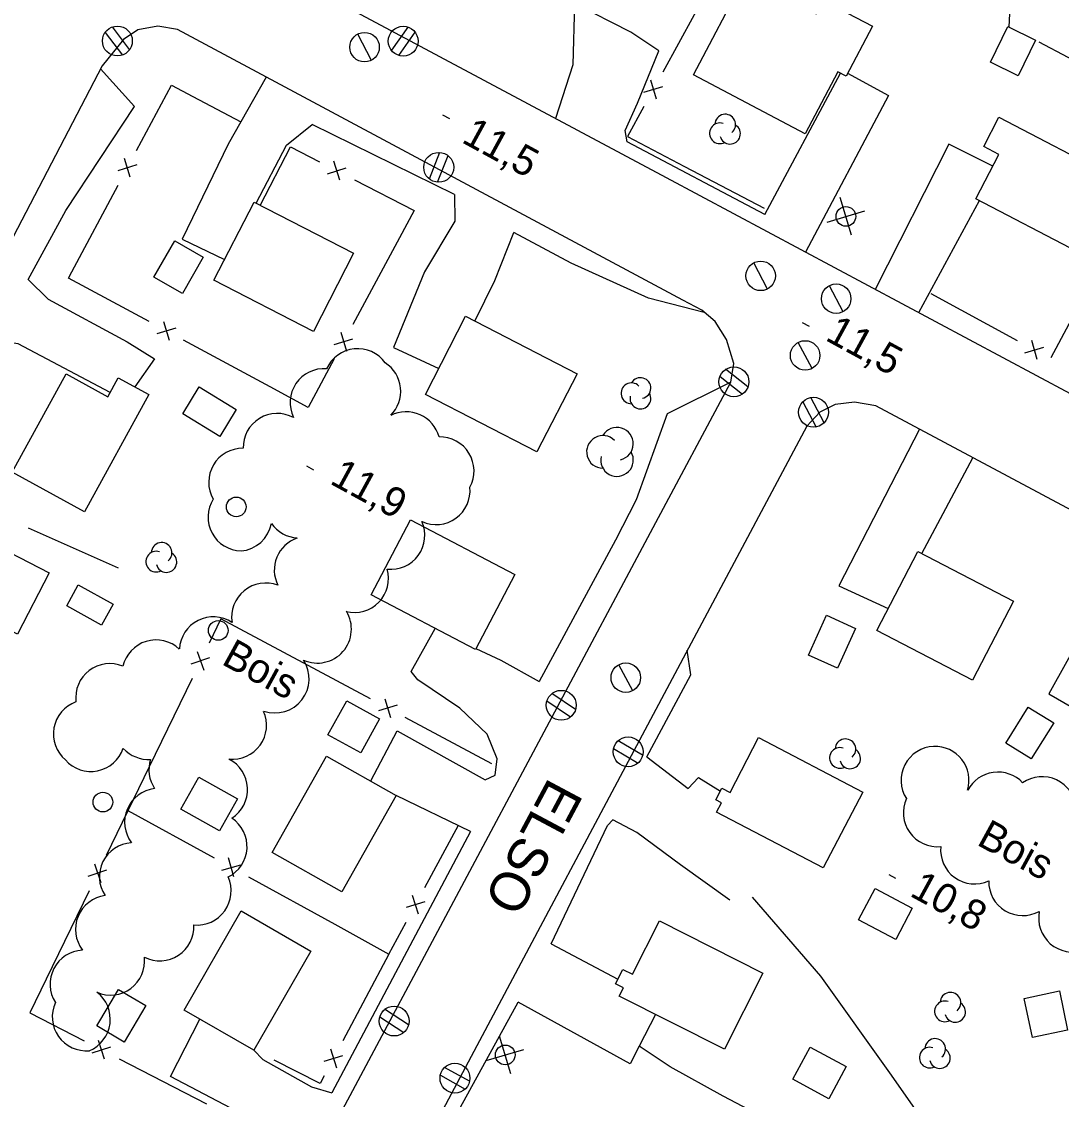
# Model space of a CAD drawing. Extents: x 219136 to 222520, y 5421589 to 5424530.
# Drawn here: x 220838.9 to 220944.6, y 5423633.1 to 5423742.7 of the extents above; entities that cross this region are included whole.
import ezdxf

# ---------------------------------------------------------------- set-up
doc = ezdxf.new("R2010")
doc.units = 0
for name, color, linetype in [('Level 19', 7, 'Continuous'), ('Level 21', 7, 'Continuous'), ('Level 22', 7, 'Continuous'), ('Level 3', 7, 'Continuous'), ('Level 31', 7, 'Continuous'), ('Level 36', 7, 'Continuous'), ('Level 37', 7, 'Continuous'), ('Level 44', 7, 'Continuous')]:
    doc.layers.add(name, color=color, linetype=linetype)

msp = doc.modelspace()

# ---------------------------------------------------------------- linework, layer by layer
at = {"layer": 'Level 19'}
for points in [[(220900.44, 5423730.45), (220900.25, 5423731.62), (220901.51, 5423734.38), (220903.66, 5423739.71), (220900.84, 5423741.61), (220895.1, 5423744.53), (220894.93, 5423738.29), (220893.18, 5423732.82)], [(220863.74, 5423737.04), (220859.87, 5423730.21), (220855.19, 5423720.55), (220859.52, 5423718.49)], [(220914.44, 5423723.06), (220922.16, 5423737.43)], [(220922.87, 5423737.43), (220927.04, 5423735.16), (220918.59, 5423719.23)], [(220862.71, 5423724.2), (220865.82, 5423730.12), (220868.43, 5423732.21)], [(220937.64, 5423727.99), (220933.18, 5423730.22), (220925.66, 5423715.45)], [(220882.89, 5423725.08), (220882.93, 5423722.38), (220879.86, 5423717.23), (220876.69, 5423709.52), (220881.29, 5423707.41)], [(220930.1, 5423713.08), (220936.28, 5423724.47)], [(220884.96, 5423712.23), (220886.99, 5423716.34), (220888.92, 5423721.22)], [(220839.55, 5423716.45), (220841.56, 5423714.45), (220849.6, 5423710.11), (220852.4, 5423708.38), (220850.38, 5423705.54)], [(220847.88, 5423704.97), (220838.53, 5423709.9), (220836.2, 5423710.25)], [(220930.17, 5423701.24), (220921.97, 5423685.3), (220927.01, 5423683.01)], [(220930.41, 5423688.58), (220935.62, 5423698.33)], [(220950.3, 5423690.49), (220950.29, 5423687.23), (220949, 5423684.47), (220943.35, 5423674.31), (220947.26, 5423672.05)], [(220874.37, 5423665.46), (220877.06, 5423670.54), (220886, 5423665.58), (220887.04, 5423666.05), (220887.23, 5423667.7), (220886.2, 5423670.22), (220883.44, 5423672.85), (220879.17, 5423675.75), (220878.5, 5423676.59), (220880.92, 5423680.96)], [(220885.08, 5423678.92), (220887.6, 5423677.74), (220891.5, 5423675.57)], [(220902.46, 5423667.9), (220906.65, 5423664.7), (220907.72, 5423665.82), (220909.94, 5423664.43)], [(220884.53, 5423660.3), (220876.97, 5423663.99)], [(220910.89, 5423653.32), (220905.88, 5423656.94), (220901.42, 5423660.2), (220899, 5423661.5), (220898.45, 5423660.94)], [(220892.72, 5423648.88), (220899.52, 5423645.29)], [(220903.35, 5423641.71), (220901.69, 5423638.48), (220900.77, 5423636.69), (220889.36, 5423642.97)], [(220867, 5423628.6), (220854, 5423635.4), (220857.01, 5423641.23)], [(220862.5, 5423638.08), (220863.41, 5423637.14), (220868.35, 5423634.36), (220870.43, 5423633.75)]]:
    msp.add_lwpolyline(points, dxfattribs=at)
at = {"layer": 'Level 21'}
for points in [[(220948.95, 5423703), (220904.47, 5423726.78), (220853.86, 5423753.84), (220802.2, 5423781.53), (220756.87, 5423805.98), (220752.54, 5423808.02), (220749.08, 5423809.42), (220742.93, 5423811.71), (220736.7, 5423813.64), (220729.21, 5423815.61), (220722.71, 5423817.16), (220715.9, 5423818.25), (220709.13, 5423819.02), (220700.46, 5423819.59), (220693.39, 5423819.74), (220687.57, 5423819.54), (220678.98, 5423818.61), (220672.46, 5423817.66), (220660.87, 5423814.84)], [(220953.33, 5423511.19), (220903.15, 5423538.08), (220853.96, 5423564.44), (220851.04, 5423566.38), (220848.92, 5423568.67), (220847.29, 5423571.01), (220845.81, 5423574.35), (220845.27, 5423577.57), (220845.37, 5423580.96), (220846.22, 5423584.05), (220849.24, 5423590.53), (220872.3, 5423633.47), (220903.1, 5423691.22), (220910.99, 5423706), (220911.29, 5423707.91), (220910.56, 5423710.34), (220909.41, 5423712.18), (220908.03, 5423713.33), (220906.12, 5423714.35), (220854.72, 5423741.87), (220852.71, 5423742.23), (220850.7, 5423741.85), (220849.25, 5423740.87), (220847.05, 5423738.17)], [(220847.05, 5423738.17), (220832.84, 5423710.89), (220820.15, 5423687.31), (220791.3, 5423635.35), (220774.04, 5423605.67), (220761.4, 5423581.73), (220746.34, 5423552.17)], [(220839.55, 5423716.45), (220843.38, 5423723.46), (220850.36, 5423734.04), (220846.89, 5423737.87)], [(220882.89, 5423725.08), (220868.43, 5423732.21)], [(220914.44, 5423723.06), (220900.44, 5423730.45)], [(220908.3, 5423713.11), (220902.62, 5423714.57), (220894.76, 5423718.13), (220888.92, 5423721.22)], [(220910.99, 5423706), (220904.52, 5423702.79), (220901.37, 5423694.05), (220899.27, 5423689.94), (220891.5, 5423675.57)], [(221071.27, 5423625.64), (221041.66, 5423641.48), (221006.06, 5423660.52), (220969.6, 5423680.19), (220925.73, 5423703.61), (220923.56, 5423703.99), (220921.59, 5423703.73), (220920.05, 5423702.96), (220918.74, 5423701.53), (220904.22, 5423674.33), (220884.58, 5423637.42), (220862.67, 5423596.14), (220854.91, 5423581.01), (220854.38, 5423579.1), (220854.49, 5423577.21), (220855.34, 5423575.15), (220856.66, 5423573.38), (220858.05, 5423572.4), (220907.64, 5423546.06)], [(220902.46, 5423667.9), (220906.93, 5423676.24), (220906.57, 5423678.74)], [(220884.53, 5423660.3), (220870.43, 5423633.75)], [(220892.72, 5423648.88), (220898.45, 5423660.94)], [(220880.49, 5423626.78), (220889.36, 5423642.97)]]:
    msp.add_lwpolyline(points, dxfattribs=at)
at = {"layer": 'Level 22'}
for points in [[(220913.17, 5423653.64), (220920.1, 5423645.61), (220927.3, 5423635.52), (220935.42, 5423623.91), (220939.61, 5423617.36), (220941.65, 5423614.06)], [(220938.6, 5423613.65), (220929.78, 5423621.22), (220922.38, 5423626.72), (220916.09, 5423630.32), (220910.21, 5423633.4), (220904.81, 5423636.39), (220901.69, 5423638.48)]]:
    msp.add_lwpolyline(points, dxfattribs=at)
at = {"layer": 'Level 3'}
for p, q in [((220881.69, 5423733.21), (220882.39, 5423732.83)), ((220918.25, 5423712.08), (220918.95, 5423711.7)), ((220867.86, 5423697.49), (220868.56, 5423697.11)), ((220927.05, 5423655.95), (220927.74, 5423655.57))]:
    msp.add_line(p, q, dxfattribs=at)
at = {"layer": 'Level 31'}
for points in [[(220918.56, 5423731.28), (220907.21, 5423737.26), (220912.47, 5423747.26), (220919.67, 5423743.47), (220920.4, 5423744.84), (220925.39, 5423742.21), (220922.72, 5423737.14), (220921.88, 5423737.58)], [(220937.39, 5423738.55), (220939.16, 5423742.17), (220941.99, 5423740.79), (220940.22, 5423737.17)], [(220938.26, 5423732.97), (220950.23, 5423726.74), (220946.33, 5423719.24), (220935.91, 5423724.66), (220938.26, 5423729.18), (220936.71, 5423729.99)], [(220862.51, 5423724.31), (220872.61, 5423719.12), (220868.54, 5423711.18), (220858.43, 5423716.37)], [(220852.33, 5423716.68), (220854.46, 5423720.38), (220857.35, 5423718.72), (220855.22, 5423715.02)], [(220884.03, 5423712.71), (220895.36, 5423706.87), (220891.26, 5423698.93), (220879.93, 5423704.77)], [(220851.81, 5423704.75), (220845.27, 5423692.83), (220837.91, 5423696.87), (220843.39, 5423706.85), (220847.63, 5423704.52), (220848.7, 5423706.46)], [(220856.94, 5423705.52), (220860.7, 5423703.23), (220859.04, 5423700.5), (220855.28, 5423702.79)], [(220878.43, 5423692.01), (220889.02, 5423686.45), (220885.02, 5423678.81), (220874.42, 5423684.37)], [(220834.57, 5423690.28), (220841.67, 5423686.61), (220838.45, 5423680.38), (220831.35, 5423684.05)], [(220935.57, 5423675.72), (220925.85, 5423680.76), (220930, 5423688.79), (220939.73, 5423683.75)], [(220844.64, 5423685.4), (220848.19, 5423683.43), (220847.01, 5423681.29), (220843.46, 5423683.26)], [(220923.68, 5423680.97), (220921.86, 5423676.91), (220918.89, 5423678.24), (220920.71, 5423682.3)], [(220871.93, 5423673.61), (220875.28, 5423671.77), (220873.38, 5423668.3), (220870.02, 5423670.15)], [(220938.96, 5423669.31), (220941.25, 5423672.97), (220943.83, 5423671.36), (220941.55, 5423667.69)], [(220920.38, 5423656.61), (220909.53, 5423662.27), (220910.03, 5423663.22), (220909.46, 5423663.52), (220910.09, 5423664.72), (220910.92, 5423664.29), (220913.82, 5423669.86), (220924.41, 5423664.33)], [(220876.97, 5423663.99), (220871.43, 5423654.19), (220864.36, 5423658.19), (220869.89, 5423667.99)], [(220858.98, 5423660.37), (220855.05, 5423662.57), (220856.88, 5423665.84), (220860.81, 5423663.64)], [(220925.66, 5423654.53), (220929.45, 5423652.52), (220927.76, 5423649.33), (220923.97, 5423651.33)], [(220868.29, 5423648.16), (220862.5, 5423638.08), (220855.41, 5423642.15), (220861.21, 5423652.23)], [(220910.34, 5423638.19), (220899.65, 5423643.58), (220900.07, 5423644.41), (220899.28, 5423644.81), (220900.02, 5423646.28), (220900.99, 5423645.79), (220903.74, 5423651.23), (220914.25, 5423645.92)], [(220846.52, 5423640.54), (220848.71, 5423644.26), (220851.5, 5423642.62), (220849.31, 5423638.9)], [(220944.41, 5423644.1), (220945.25, 5423640.12), (220941.66, 5423639.36), (220940.82, 5423643.34)], [(220919.06, 5423638.39), (220922.72, 5423636.4), (220920.95, 5423633.14), (220917.29, 5423635.13)]]:
    msp.add_lwpolyline(points, close=True, dxfattribs=at)
at = {"layer": 'Level 36'}
for p, q in [((220847.37, 5423741.57), (220849.12, 5423739.26)), ((220849.85, 5423739.83), (220848.1, 5423742.14)), ((220874.46, 5423738.74), (220873.06, 5423741.4)), ((220878.14, 5423742.13), (220876.48, 5423739.76)), ((220877.24, 5423739.25), (220878.9, 5423741.62)), ((220881.38, 5423729.37), (220880.32, 5423726.67)), ((220881.18, 5423726.35), (220882.24, 5423729.05)), ((220923.26, 5423720.95), (220922.13, 5423724.78)), ((220920.78, 5423722.3), (220924.61, 5423723.43)), ((220914.74, 5423715.48), (220913.34, 5423718.14)), ((220922.42, 5423713.16), (220921.02, 5423715.82)), ((220919.26, 5423707.39), (220917.86, 5423710.05)), ((220912.72, 5423705.53), (220910.45, 5423707.33)), ((220909.9, 5423706.59), (220912.17, 5423704.79)), ((220918.32, 5423704), (220919.67, 5423701.43)), ((220920.48, 5423701.88), (220919.13, 5423704.45)), ((220901.02, 5423674.62), (220899.62, 5423677.28)), ((220895.2, 5423672.73), (220892.8, 5423674.36)), ((220892.3, 5423673.59), (220894.7, 5423671.96)), ((220899.08, 5423668.75), (220901.57, 5423667.27)), ((220902.02, 5423668.07), (220899.53, 5423669.55)), ((220875.3, 5423641.45), (220877.73, 5423639.87)), ((220878.22, 5423640.65), (220875.79, 5423642.23)), ((220888.61, 5423635.67), (220887.48, 5423639.5)), ((220886.13, 5423637.02), (220889.96, 5423638.15)), ((220884.42, 5423634.92), (220881.89, 5423636.33)), ((220881.46, 5423635.52), (220883.99, 5423634.11))]:
    msp.add_line(p, q, dxfattribs=at)
for centre, radius in [((220848.61, 5423740.71), 1.52), ((220877.68, 5423740.69), 1.52), ((220873.75, 5423740.08), 1.5), ((220881.29, 5423727.86), 1.52), ((220922.7, 5423722.87), 1), ((220914.03, 5423716.82), 1.5), ((220921.71, 5423714.5), 1.5), ((220918.55, 5423708.73), 1.5), ((220911.31, 5423706.05), 1.52), ((220919.4, 5423702.95), 1.52), ((220860.7, 5423693.33), 1), ((220858.87, 5423680.76), 1), ((220900.31, 5423675.96), 1.5), ((220893.75, 5423673.15), 1.52), ((220900.55, 5423668.42), 1.52), ((220847.14, 5423663.3), 1), ((220876.76, 5423641.04), 1.52), ((220888.05, 5423637.59), 1), ((220882.94, 5423635.23), 1.52)]:
    msp.add_circle(centre, radius, dxfattribs=at)
at = {"layer": 'Level 37'}
for p, q in [((220902.83, 5423736.75), (220903.39, 5423734.83)), ((220902.15, 5423735.51), (220904.07, 5423736.07)), ((220850.59, 5423728.1), (220848.67, 5423727.51)), ((220849.92, 5423726.85), (220849.34, 5423728.76)), ((220871.23, 5423726.56), (220870.62, 5423728.47)), ((220869.97, 5423727.21), (220871.88, 5423727.82)), ((220854.55, 5423711.51), (220852.63, 5423710.94)), ((220853.3, 5423712.18), (220853.87, 5423710.27)), ((220870.65, 5423709.85), (220872.57, 5423710.42)), ((220871.33, 5423711.09), (220871.9, 5423709.17)), ((220940.91, 5423709), (220942.83, 5423709.57)), ((220942.15, 5423708.33), (220941.59, 5423710.25)), ((220856.74, 5423678.63), (220857.4, 5423676.73)), ((220856.12, 5423677.35), (220858.02, 5423678.01)), ((220877.07, 5423673.15), (220875.15, 5423672.57)), ((220875.82, 5423673.82), (220876.4, 5423671.9)), ((220846.27, 5423657.03), (220846.93, 5423655.14)), ((220859.23, 5423656.38), (220861.16, 5423656.94)), ((220860.47, 5423655.7), (220859.92, 5423657.62)), ((220845.65, 5423655.76), (220847.54, 5423656.41)), ((220879.22, 5423651.9), (220878.64, 5423653.82)), ((220879.89, 5423653.15), (220877.97, 5423652.57)), ((220846.05, 5423637.81), (220847.96, 5423638.42)), ((220847.31, 5423637.16), (220846.7, 5423639.07)), ((220870.3, 5423638.2), (220870.88, 5423636.29)), ((220869.63, 5423636.95), (220871.55, 5423637.54))]:
    msp.add_line(p, q, dxfattribs=at)
for points in [[(220939.29, 5423742.11), (220939.46, 5423745.56), (220933.69, 5423748.66)], [(220908.87, 5423746.32), (220904.07, 5423737.54)], [(220951.19, 5423735.9), (220942.36, 5423740.59)], [(220850.57, 5423729.57), (220854.12, 5423736.22), (220856.3, 5423735.07)], [(220856.3, 5423735.07), (220861.16, 5423732.5)], [(220902.15, 5423734.03), (220900.5, 5423731.01), (220906.3, 5423727.96)], [(220863.14, 5423723.99), (220866.21, 5423729.94), (220869.15, 5423728.43)], [(220906.3, 5423727.96), (220914.38, 5423723.72)], [(220843.98, 5423717.22), (220848.69, 5423726.04)], [(220872.71, 5423726.6), (220878.8, 5423723.47), (220877.31, 5423720.7)], [(220877.31, 5423720.7), (220872.56, 5423711.89)], [(220851.83, 5423712.18), (220843.65, 5423716.6), (220843.98, 5423717.22)], [(220943.57, 5423708.53), (220948.3, 5423717.34)], [(220931.33, 5423715.02), (220940.11, 5423710.24)], [(220864.14, 5423705.52), (220855.35, 5423710.27)], [(220870.66, 5423708.37), (220868, 5423703.43), (220864.14, 5423705.52)], [(220848.71, 5423687.11), (220839.57, 5423691.17)], [(220865.53, 5423678.52), (220859.14, 5423681.95), (220857.94, 5423679.48)], [(220874.35, 5423673.8), (220865.53, 5423678.52)], [(220856.2, 5423675.88), (220851.83, 5423666.88)], [(220886.69, 5423667.19), (220877.88, 5423671.91)], [(220851.83, 5423666.88), (220847.47, 5423657.88)], [(220849.68, 5423662.44), (220858.44, 5423657.62)], [(220879.88, 5423654.62), (220883.29, 5423660.97)], [(220861.95, 5423655.69), (220870.71, 5423650.88)], [(220845.73, 5423654.29), (220841.36, 5423645.29)], [(220870.71, 5423650.88), (220876.23, 5423647.84), (220877.98, 5423651.1)], [(220876.23, 5423647.84), (220871.53, 5423639.01)], [(220841.36, 5423645.29), (220839.71, 5423641.88), (220845.23, 5423639.03)], [(220848.79, 5423637.2), (220857.67, 5423632.61)], [(220869.65, 5423635.48), (220869.22, 5423634.67), (220864.56, 5423637.06)]]:
    msp.add_lwpolyline(points, dxfattribs=at)
at = {"layer": 'Level 44'}
for centre, radius, start, end in [((220909.88, 5423731.32), 1.05, 72.005, 297.6935), ((220910.43, 5423732.21), 1.05, 310.1588, 177.6158), ((220910.92, 5423731.28), 1.05, 194.8265, 57.5108), ((220873.04, 5423705.96), 3.46, 35.6952, 155.6952), ((220869.64, 5423703.93), 3.46, 85.8939, 205.8939), ((220873.96, 5423705.08), 3.46, 315.1377, 56.8874), ((220901.8, 5423705.41), 1.06, 282.2692, 149.7262), ((220900.89, 5423704.88), 1.06, 44.1153, 269.8039), ((220901.8, 5423704.36), 1.06, 166.9368, 29.6212), ((220864.86, 5423699.37), 3.46, 61.3434, 181.3434), ((220877.98, 5423699.54), 3.46, 15.1377, 116.8874), ((220897.99, 5423698.92), 1.66, 44.1153, 269.8039), ((220899.42, 5423699.75), 1.66, 282.2692, 149.7262), ((220881.42, 5423696.98), 3.46, 331.5603, 91.5603), ((220861.36, 5423695.83), 3.46, 89.4554, 209.4554), ((220899.42, 5423698.09), 1.66, 166.9368, 29.6212), ((220881.02, 5423694.99), 3.46, 245.6664, 5.6664), ((220861.29, 5423692.3), 3.46, 148.2496, 268.2496), ((220876.42, 5423690.44), 3.46, 263.8127, 23.8127), ((220860.88, 5423692.29), 3.46, 275.0271, 349.1095), ((220867.12, 5423693.62), 3.46, 215.0271, 266.3438), ((220853.11, 5423688.65), 1.05, 310.1588, 177.6158), ((220868.03, 5423686.89), 3.46, 109.1095, 206.3438), ((220852.56, 5423687.76), 1.05, 72.005, 297.6935), ((220853.6, 5423687.72), 1.05, 194.8265, 57.5108), ((220872.72, 5423686.05), 3.46, 255.8882, 15.8882), ((220863.69, 5423682.12), 3.46, 69.0867, 189.0867), ((220858.37, 5423678.68), 3.46, 56.7509, 176.7509), ((220868.95, 5423680.9), 3.46, 245.9556, 31.584), ((220852.55, 5423676.34), 3.46, 46.9831, 166.9831), ((220864.65, 5423675.83), 3.46, 250.7364, 33.4506), ((220847.83, 5423673.93), 3.46, 67.1713, 187.1713), ((220845.56, 5423670.23), 3.46, 109.6959, 229.6959), ((220860.32, 5423671.12), 3.46, 264.1272, 24.1272), ((220845.92, 5423669.88), 3.46, 221.3361, 341.3361), ((220851.77, 5423671.1), 3.46, 222.3072, 273.5993), ((220922.09, 5423667.8), 1.05, 71.5343, 297.2229), ((220922.65, 5423668.68), 1.05, 309.6881, 177.1452), ((220931.77, 5423665.51), 3.46, 92.4362, 212.4362), ((220931.76, 5423665.51), 3.46, 343.201, 92.2939), ((220855.28, 5423666.59), 3.46, 162.3072, 213.5993), ((220858.38, 5423664.59), 3.46, 302.7939, 62.794), ((220923.13, 5423667.75), 1.05, 194.3558, 57.0401), ((220938.15, 5423662.9), 3.46, 43.201, 152.2939), ((220942.65, 5423662.43), 3.46, 4.8722, 124.8722), ((220852.81, 5423661.24), 3.46, 96.7634, 216.7634), ((220932, 5423662.23), 3.46, 155.6087, 275.6087), ((220858.34, 5423658.79), 3.46, 296.388, 56.388), ((220850.24, 5423655.71), 3.46, 93.4939, 213.4939), ((220935.79, 5423658.44), 3.46, 174.351, 294.351), ((220856.72, 5423654.26), 3.46, 264.4028, 24.4028), ((220940.68, 5423655.22), 3.46, 178.9236, 298.9236), ((220847.81, 5423650.36), 3.46, 97.4775, 217.4775), ((220945.76, 5423651.51), 3.46, 168.8128, 288.8128), ((220852.93, 5423650.62), 3.46, 243.1051, 3.1051), ((220845.22, 5423644.79), 3.46, 92.6869, 212.6869), ((220847.92, 5423647.14), 3.46, 246.5123, 6.5123), ((220844.43, 5423641.22), 3.46, 292.5586, 52.5586), ((220933.33, 5423642.9), 1.05, 309.6881, 177.1452), ((220845.45, 5423641.47), 3.46, 155.1682, 275.1682), ((220932.77, 5423642.02), 1.05, 71.5343, 297.2229), ((220933.81, 5423641.97), 1.05, 194.3558, 57.0401), ((220931.78, 5423638.2), 1.05, 309.6881, 177.1452), ((220931.22, 5423637.32), 1.05, 71.5343, 297.2229), ((220932.26, 5423637.27), 1.05, 194.3558, 57.0401)]:
    msp.add_arc(centre, radius, start, end, dxfattribs=at)

# ---------------------------------------------------------------- texts
at = {"layer": 'Level 21'}
msp.add_text('ELSO', height=4, rotation=241.9275, dxfattribs=at).set_placement((220892.53, 5423665.93))
at = {"layer": 'Level 3'}
for s, p in [('11,5', (220883.5, 5423730.46)), ('11,5', (220920.49, 5423710.34)), ('11,9', (220870.1, 5423695.75)), ('10,8', (220929.08, 5423653.82))]:
    msp.add_text(s, height=3, rotation=331.383, dxfattribs=at).set_placement(p)
at = {"layer": 'Level 44'}
for p in [(220859.09, 5423677.39), (220935.89, 5423659.02)]:
    msp.add_text('Bois', height=3, rotation=331.3547, dxfattribs=at).set_placement(p)

doc.saveas('drawing.dxf')
